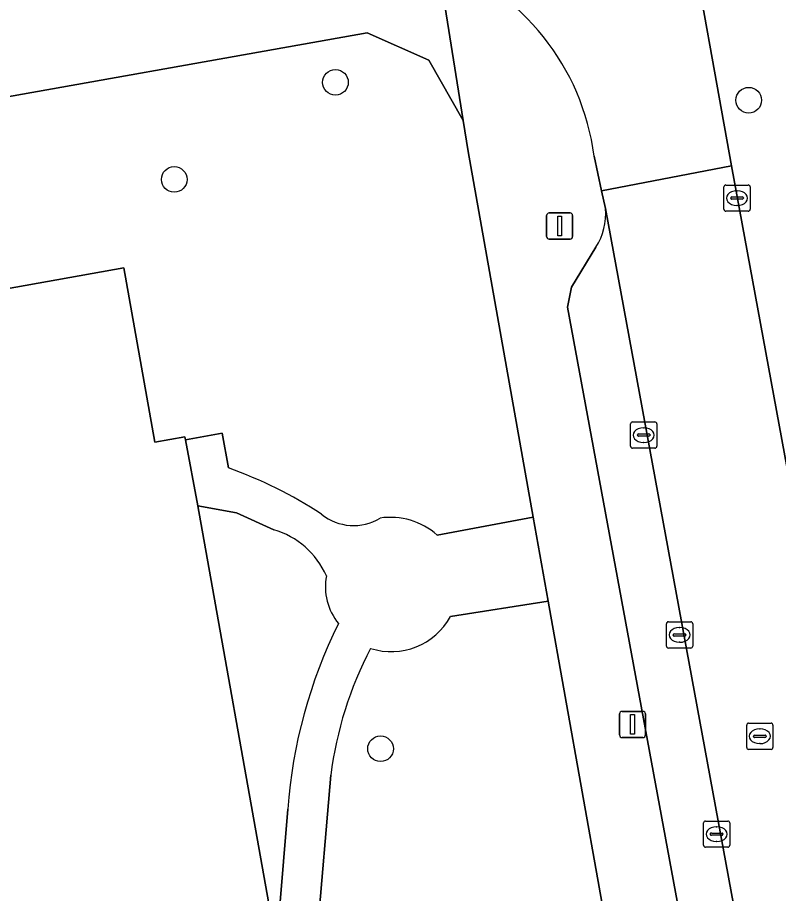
# Model space of a CAD drawing. Extents: x 157793 to 159380, y 380877 to 382313.
# Drawn here: x 158745.5 to 158774.5, y 381617.52 to 381650.93 of the extents above; entities that cross this region are included whole.
import ezdxf

# ---------------------------------------------------------------- set-up
doc = ezdxf.new("R2010")
doc.units = 0
for name, color, linetype in [('IMGEO_Boom', 7, 'Continuous'), ('IMGEO_Erf', 7, 'Continuous'), ('IMGEO_Kolk', 7, 'Continuous'), ('IMGEO_Lichtmast', 7, 'Continuous'), ('IMGEO_Pand', 7, 'Continuous'), ('IMGEO_Parkeervlak_open', 7, 'Continuous'), ('IMGEO_Rijbaan_lokaal_open', 7, 'Continuous'), ('IMGEO_Rioolput', 7, 'Continuous'), ('IMGEO_Voetpad_open', 7, 'Continuous')]:
    doc.layers.add(name, color=color, linetype=linetype)

msp = doc.modelspace()

# ---------------------------------------------------------------- linework, layer by layer
at = {"layer": 'IMGEO_Boom'}
for centre in [(158757.615, 381648.46), (158773.366, 381647.779), (158751.47, 381644.757), (158759.333, 381623.043)]:
    msp.add_circle(centre, 0.489, dxfattribs=at)
at = {"layer": 'IMGEO_Erf'}
for points in [[(158762.674, 381645.822), (158762.478, 381647), (158761.17, 381649.31), (158758.825, 381650.349), (158708.695, 381641.427), (158709.258, 381638.287), (158706.284, 381637.762), (158709.028, 381622.916), (158712.295, 381623.506), (158710.888, 381631.473), (158712.863, 381631.825), (158711.591, 381638.703), (158728.843, 381641.781), (158730.755, 381631.096), (158733.282, 381631.55), (158732.083, 381638.261), (158749.55, 381641.383), (158750.726, 381634.736), (158751.873, 381634.942), (158751.895, 381634.825), (158753.294, 381635.077), (158753.532, 381633.752)], [(158761.491, 381631.192), (158765.146, 381631.871), (158762.674, 381645.822)], [(158755.266, 381631.394), (158753.848, 381632.035), (158752.368, 381632.313), (158755.128, 381616.849), (158746.849, 381615.37), (158747.934, 381609.301), (158750.276, 381609.72), (158753.397, 381592.257), (158753.86, 381589.669), (158753.977, 381589.691), (158753.754, 381593.911), (158753.872, 381597.397), (158755.8, 381620.739)], [(158757.437, 381622.036), (158755.359, 381597.619), (158755.295, 381593.197), (158755.405, 381589.957), (158755.695, 381590.011), (158762.803, 381591.334), (158762.445, 381593.63), (158762.016, 381595.991), (158771.237, 381597.723), (158770.256, 381603.221), (158765.716, 381628.675)], [(158765.716, 381628.675), (158761.999, 381628.087)]]:
    msp.add_lwpolyline(points, dxfattribs=at)
for centre, radius, start, end in [((158748.003, 381618.158), 16.546, 56.7284, 70.4779), ((158758.305, 381633.5), 1.944, 230.9392, 301.276), ((158759.706, 381629.173), 2.695, 48.5293, 98.3671), ((158754.389, 381628.375), 3.144, 23.6741, 73.8125), ((158759.427, 381629.221), 2.198, 169.0781, 219.6604), ((158759.743, 381629.316), 2.569, 252.064, 331.4156), ((158774.564, 381619.414), 18.811, 153.4636, 175.9604), ((158771.643, 381620.241), 14.319, 152.4131, 172.7979)]:
    msp.add_arc(centre, radius, start, end, dxfattribs=at)
at = {"layer": 'IMGEO_Kolk'}
for p, q in [((158772.495, 381644.544), (158773.347, 381644.544)), ((158772.42, 381643.618), (158772.42, 381644.47)), ((158772.908, 381644.324), (158772.933, 381644.324)), ((158773.421, 381644.47), (158773.421, 381643.618)), ((158772.679, 381644.038), (158772.679, 381644.05)), ((158773.117, 381644.001), (158772.719, 381644.001)), ((158772.722, 381644.087), (158773.12, 381644.087)), ((158773.163, 381644.05), (158773.163, 381644.038)), ((158773.347, 381643.544), (158772.495, 381643.544)), ((158772.931, 381643.764), (158772.906, 381643.764)), ((158768.863, 381634.579), (158768.863, 381635.431)), ((158768.938, 381635.505), (158769.79, 381635.505)), ((158769.351, 381635.285), (158769.376, 381635.285)), ((158769.864, 381635.431), (158769.864, 381634.579)), ((158769.122, 381634.999), (158769.122, 381635.011)), ((158769.56, 381634.962), (158769.162, 381634.962)), ((158769.165, 381635.048), (158769.563, 381635.048)), ((158769.606, 381635.011), (158769.606, 381634.999)), ((158769.79, 381634.505), (158768.938, 381634.505)), ((158769.374, 381634.725), (158769.349, 381634.725)), ((158770.304, 381627.884), (158771.156, 381627.884)), ((158770.229, 381626.958), (158770.229, 381627.81)), ((158770.717, 381627.664), (158770.742, 381627.664)), ((158771.23, 381627.81), (158771.23, 381626.958)), ((158770.488, 381627.378), (158770.488, 381627.39)), ((158770.926, 381627.341), (158770.528, 381627.341)), ((158770.531, 381627.427), (158770.929, 381627.427)), ((158770.972, 381627.39), (158770.972, 381627.378)), ((158771.156, 381626.884), (158770.304, 381626.884)), ((158770.74, 381627.104), (158770.715, 381627.104)), ((158771.642, 381619.36), (158771.642, 381620.212)), ((158771.717, 381620.286), (158772.569, 381620.286)), ((158772.643, 381620.212), (158772.643, 381619.36)), ((158771.944, 381619.829), (158772.342, 381619.829)), ((158772.13, 381620.066), (158772.155, 381620.066)), ((158771.901, 381619.78), (158771.901, 381619.792)), ((158772.339, 381619.743), (158771.941, 381619.743)), ((158772.153, 381619.506), (158772.128, 381619.506)), ((158772.385, 381619.792), (158772.385, 381619.78)), ((158772.569, 381619.286), (158771.717, 381619.286))]:
    msp.add_line(p, q, dxfattribs=at)
for points in [[(158772.495, 381644.544), (158773.347, 381644.544)], [(158772.42, 381643.618), (158772.42, 381644.47)], [(158773.421, 381644.47), (158773.421, 381643.618)], [(158773.347, 381643.544), (158772.495, 381643.544)], [(158768.863, 381634.579), (158768.863, 381635.431)], [(158768.938, 381635.505), (158769.79, 381635.505)], [(158769.864, 381635.431), (158769.864, 381634.579)], [(158769.79, 381634.505), (158768.938, 381634.505)], [(158770.304, 381627.884), (158771.156, 381627.884)], [(158770.229, 381626.958), (158770.229, 381627.81)], [(158771.23, 381627.81), (158771.23, 381626.958)], [(158771.156, 381626.884), (158770.304, 381626.884)], [(158771.642, 381619.36), (158771.642, 381620.212)], [(158771.717, 381620.286), (158772.569, 381620.286)], [(158772.643, 381620.212), (158772.643, 381619.36)], [(158772.569, 381619.286), (158771.717, 381619.286)]]:
    msp.add_lwpolyline(points, dxfattribs=at)
for centre, radius, start, end in [((158772.497, 381644.468), 0.0765, 91.552, 178.448), ((158772.497, 381644.468), 0.0765, 91.552, 178.448), ((158773.345, 381644.468), 0.0765, 1.552, 88.448), ((158773.345, 381644.468), 0.0765, 1.552, 88.448), ((158772.719, 381644.047), 0.0403, 85.8775, 175.7526), ((158772.716, 381644.037), 0.0366, 178.938, 274.7102), ((158773.12, 381644.044), 0.043, 264.8664, 352.4533), ((158773.124, 381644.049), 0.0386, 1.7309, 96.639), ((158772.497, 381643.62), 0.0765, 181.552, 268.448), ((158772.497, 381643.62), 0.0765, 181.552, 268.448), ((158773.345, 381643.62), 0.0765, 271.552, 358.448), ((158773.345, 381643.62), 0.0765, 271.552, 358.448), ((158768.94, 381635.429), 0.0765, 91.552, 178.448), ((158768.94, 381635.429), 0.0765, 91.552, 178.448), ((158769.788, 381635.429), 0.0765, 1.552, 88.448), ((158769.788, 381635.429), 0.0765, 1.552, 88.448), ((158769.162, 381635.008), 0.0403, 85.8775, 175.7526), ((158769.159, 381634.998), 0.0366, 178.938, 274.7102), ((158769.563, 381635.005), 0.043, 264.8664, 352.4533), ((158769.567, 381635.01), 0.0386, 1.7309, 96.639), ((158768.94, 381634.581), 0.0765, 181.552, 268.448), ((158768.94, 381634.581), 0.0765, 181.552, 268.448), ((158769.788, 381634.581), 0.0765, 271.552, 358.448), ((158769.788, 381634.581), 0.0765, 271.552, 358.448), ((158770.306, 381627.808), 0.0765, 91.552, 178.448), ((158770.306, 381627.808), 0.0765, 91.552, 178.448), ((158771.154, 381627.808), 0.0765, 1.552, 88.448), ((158771.154, 381627.808), 0.0765, 1.552, 88.448), ((158770.528, 381627.387), 0.0403, 85.8775, 175.7526), ((158770.525, 381627.377), 0.0366, 178.938, 274.7102), ((158770.929, 381627.384), 0.043, 264.8664, 352.4533), ((158770.933, 381627.389), 0.0386, 1.7309, 96.639), ((158770.306, 381626.96), 0.0765, 181.552, 268.448), ((158770.306, 381626.96), 0.0765, 181.552, 268.448), ((158771.154, 381626.96), 0.0765, 271.552, 358.448), ((158771.154, 381626.96), 0.0765, 271.552, 358.448), ((158771.719, 381620.21), 0.0765, 91.552, 178.448), ((158771.719, 381620.21), 0.0765, 91.552, 178.448), ((158772.567, 381620.21), 0.0765, 1.552, 88.448), ((158772.567, 381620.21), 0.0765, 1.552, 88.448), ((158771.941, 381619.789), 0.0403, 85.8775, 175.7526), ((158772.346, 381619.791), 0.0386, 1.7309, 96.639), ((158771.938, 381619.779), 0.0366, 178.938, 274.7102), ((158772.342, 381619.786), 0.043, 264.8664, 352.4533), ((158771.719, 381619.362), 0.0765, 181.552, 268.448), ((158771.719, 381619.362), 0.0765, 181.552, 268.448), ((158772.567, 381619.362), 0.0765, 271.552, 358.448), ((158772.567, 381619.362), 0.0765, 271.552, 358.448)]:
    msp.add_arc(centre, radius, start, end, dxfattribs=at)
for centre, major_axis, ratio, start_param, end_param in [((158772.907, 381644.044), (-0.387, 0.002), 0.722429, 4.712389, 7.853982), ((158772.932, 381644.044), (-0.39, 0.002), 0.717154, 1.570796, 4.712389), ((158769.35, 381635.005), (-0.387, 0.002), 0.722429, 4.712389, 7.853982), ((158769.375, 381635.005), (-0.39, 0.002), 0.717154, 1.570796, 4.712389), ((158770.716, 381627.384), (-0.387, 0.002), 0.722429, 4.712389, 7.853982), ((158770.741, 381627.384), (-0.39, 0.002), 0.717154, 1.570796, 4.712389), ((158772.129, 381619.786), (-0.387, 0.002), 0.722429, 4.712389, 7.853982), ((158772.154, 381619.786), (-0.39, 0.002), 0.717154, 1.570796, 4.712389)]:
    msp.add_ellipse(centre, major_axis=major_axis, ratio=ratio, start_param=start_param, end_param=end_param, dxfattribs=at)
at = {"layer": 'IMGEO_Lichtmast'}
for p, q in [((158765.664, 381642.579), (158765.664, 381643.379)), ((158765.664, 381643.379), (158765.664, 381642.579)), ((158765.764, 381643.479), (158766.554, 381643.479)), ((158766.554, 381643.479), (158765.764, 381643.479)), ((158766.654, 381643.379), (158766.654, 381642.579)), ((158766.654, 381642.579), (158766.654, 381643.379)), ((158766.554, 381642.479), (158765.764, 381642.479)), ((158765.764, 381642.479), (158766.554, 381642.479)), ((158768.439, 381623.569), (158768.439, 381624.369)), ((158768.439, 381624.369), (158768.439, 381623.569)), ((158768.539, 381624.469), (158769.329, 381624.469)), ((158769.329, 381624.469), (158768.539, 381624.469)), ((158769.429, 381624.369), (158769.429, 381623.569)), ((158769.429, 381623.569), (158769.429, 381624.369)), ((158769.329, 381623.469), (158768.539, 381623.469)), ((158768.539, 381623.469), (158769.329, 381623.469))]:
    msp.add_line(p, q, dxfattribs=at)
for points in [[(158766.084, 381643.354), (158766.234, 381643.354), (158766.234, 381642.604), (158766.084, 381642.604), (158766.084, 381643.354)], [(158768.859, 381624.344), (158769.009, 381624.344), (158769.009, 381623.594), (158768.859, 381623.594), (158768.859, 381624.344)]]:
    msp.add_lwpolyline(points, dxfattribs=at)
for centre, start, end in [((158765.764, 381643.379), 90, 180), ((158765.764, 381643.379), 90, 180), ((158766.554, 381643.379), 0, 90), ((158766.554, 381643.379), 360, 90), ((158765.764, 381642.579), 180, 270), ((158765.764, 381642.579), 180, 270), ((158766.554, 381642.579), 270, 0), ((158766.554, 381642.579), 270, 0), ((158768.539, 381624.369), 90, 180), ((158768.539, 381624.369), 90, 180), ((158769.329, 381624.369), 0, 90), ((158769.329, 381624.369), 360, 90), ((158768.539, 381623.569), 180, 270), ((158768.539, 381623.569), 180, 270), ((158769.329, 381623.569), 270, 0), ((158769.329, 381623.569), 270, 0)]:
    msp.add_arc(centre, 0.1, start, end, dxfattribs=at)
at = {"layer": 'IMGEO_Pand'}
msp.add_lwpolyline([(158754.805, 381584.382), (158753.86, 381589.669), (158753.397, 381592.257), (158750.276, 381609.72), (158747.934, 381609.301), (158746.849, 381615.37), (158755.128, 381616.849), (158752.368, 381632.313), (158751.895, 381634.825), (158751.873, 381634.942), (158750.726, 381634.736), (158749.55, 381641.383), (158732.083, 381638.261)], dxfattribs=at)
at = {"layer": 'IMGEO_Parkeervlak_open'}
for points in [[(158773.794, 381611.645), (158767.905, 381643.654)], [(158767.536, 381642.167), (158766.608, 381640.643), (158766.456, 381639.882), (158771.179, 381614.267)]]:
    msp.add_lwpolyline(points, dxfattribs=at)
msp.add_arc((158765.616, 381643.433), 2.3, 326.6068, 5.5202, dxfattribs=at)
at = {"layer": 'IMGEO_Rijbaan_lokaal_open'}
for points in [[(158767.47, 381645.644), (158767.749, 381644.316), (158772.713, 381645.274), (158770.945, 381655.122)], [(158778.297, 381614.899), (158777.658, 381618.446), (158775.731, 381628.819), (158772.713, 381645.274), (158767.749, 381644.316), (158767.905, 381643.654), (158773.794, 381611.645), (158773.895, 381611.096), (158776.907, 381611.635)]]:
    msp.add_lwpolyline(points, dxfattribs=at)
msp.add_arc((158758.398, 381644.488), 9.145, 7.2607, 70.072, dxfattribs=at)
at = {"layer": 'IMGEO_Rioolput'}
for p, q in [((158773.288, 381623.093), (158773.288, 381623.945)), ((158773.363, 381624.019), (158774.215, 381624.019)), ((158774.289, 381623.945), (158774.289, 381623.093)), ((158773.547, 381623.513), (158773.547, 381623.525)), ((158773.59, 381623.562), (158773.988, 381623.562)), ((158773.776, 381623.799), (158773.801, 381623.799)), ((158774.031, 381623.525), (158774.031, 381623.513)), ((158773.985, 381623.476), (158773.587, 381623.476)), ((158773.799, 381623.239), (158773.774, 381623.239)), ((158774.215, 381623.019), (158773.363, 381623.019))]:
    msp.add_line(p, q, dxfattribs=at)
for points in [[(158773.288, 381623.093), (158773.288, 381623.945)], [(158773.363, 381624.019), (158774.215, 381624.019)], [(158774.289, 381623.945), (158774.289, 381623.093)], [(158774.215, 381623.019), (158773.363, 381623.019)]]:
    msp.add_lwpolyline(points, dxfattribs=at)
for centre, radius, start, end in [((158773.365, 381623.943), 0.0765, 91.552, 178.448), ((158773.365, 381623.943), 0.0765, 91.552, 178.448), ((158774.213, 381623.943), 0.0765, 1.552, 88.448), ((158774.213, 381623.943), 0.0765, 1.552, 88.448), ((158773.587, 381623.522), 0.0403, 85.8775, 175.7526), ((158773.584, 381623.512), 0.0366, 178.938, 274.7102), ((158773.988, 381623.519), 0.043, 264.8664, 352.4533), ((158773.992, 381623.524), 0.0386, 1.7309, 96.639), ((158773.365, 381623.095), 0.0765, 181.552, 268.448), ((158773.365, 381623.095), 0.0765, 181.552, 268.448), ((158774.213, 381623.095), 0.0765, 271.552, 358.448), ((158774.213, 381623.095), 0.0765, 271.552, 358.448)]:
    msp.add_arc(centre, radius, start, end, dxfattribs=at)
for centre, major_axis, ratio, start_param, end_param in [((158773.775, 381623.519), (-0.387, 0.002), 0.722429, 4.712389, 7.853982), ((158773.8, 381623.519), (-0.39, 0.002), 0.717154, 1.570796, 4.712389)]:
    msp.add_ellipse(centre, major_axis=major_axis, ratio=ratio, start_param=start_param, end_param=end_param, dxfattribs=at)
at = {"layer": 'IMGEO_Voetpad_open'}
for points in [[(158770.945, 381655.122), (158772.713, 381645.274), (158775.731, 381628.819)], [(158634.892, 381626.493), (158658.009, 381630.795), (158663.752, 381631.863), (158665.316, 381632.161), (158665.079, 381633.692), (158699.759, 381639.845), (158702.606, 381640.353), (158704.92, 381640.755), (158708.695, 381641.427), (158758.825, 381650.349), (158761.17, 381649.31), (158762.478, 381647), (158761.515, 381653.086)], [(158761.515, 381653.086), (158762.478, 381647), (158762.674, 381645.822), (158765.146, 381631.871), (158765.716, 381628.675), (158770.256, 381603.221), (158771.237, 381597.723), (158771.675, 381595.283), (158772.768, 381589.199), (158775.881, 381571.869), (158779.263, 381553.035), (158779.866, 381549.755), (158782.218, 381537.234), (158782.367, 381536.441), (158782.236, 381536.405), (158783.876, 381527.553), (158783.747, 381527.527), (158786.066, 381514.938), (158786.573, 381512.183), (158795.126, 381465.732), (158796.436, 381458.615)], [(158767.905, 381643.654), (158767.749, 381644.316), (158767.47, 381645.644)], [(158771.179, 381614.267), (158766.456, 381639.882), (158766.608, 381640.643), (158767.536, 381642.167)], [(158753.532, 381633.752), (158753.294, 381635.077), (158751.895, 381634.825), (158752.368, 381632.313), (158753.848, 381632.035), (158755.266, 381631.394)], [(158761.999, 381628.087), (158765.716, 381628.675), (158765.146, 381631.871), (158761.491, 381631.192)], [(158755.8, 381620.739), (158753.872, 381597.397), (158753.754, 381593.911), (158753.977, 381589.691), (158755.405, 381589.957), (158755.295, 381593.197), (158755.359, 381597.619), (158757.437, 381622.036)]]:
    msp.add_lwpolyline(points, dxfattribs=at)
for centre, radius, start, end in [((158758.398, 381644.488), 9.145, 7.2607, 70.072), ((158765.616, 381643.433), 2.3, 326.6068, 5.5202), ((158748.003, 381618.158), 16.546, 56.7284, 70.4779), ((158758.305, 381633.5), 1.944, 230.9392, 301.276), ((158759.706, 381629.173), 2.695, 48.5293, 98.3671), ((158754.389, 381628.375), 3.144, 23.6741, 73.8125), ((158759.427, 381629.221), 2.198, 169.0781, 219.6604), ((158759.743, 381629.316), 2.569, 252.064, 331.4156), ((158774.564, 381619.414), 18.811, 153.4636, 175.9604), ((158771.643, 381620.241), 14.319, 152.4131, 172.7979)]:
    msp.add_arc(centre, radius, start, end, dxfattribs=at)

doc.saveas('drawing.dxf')
